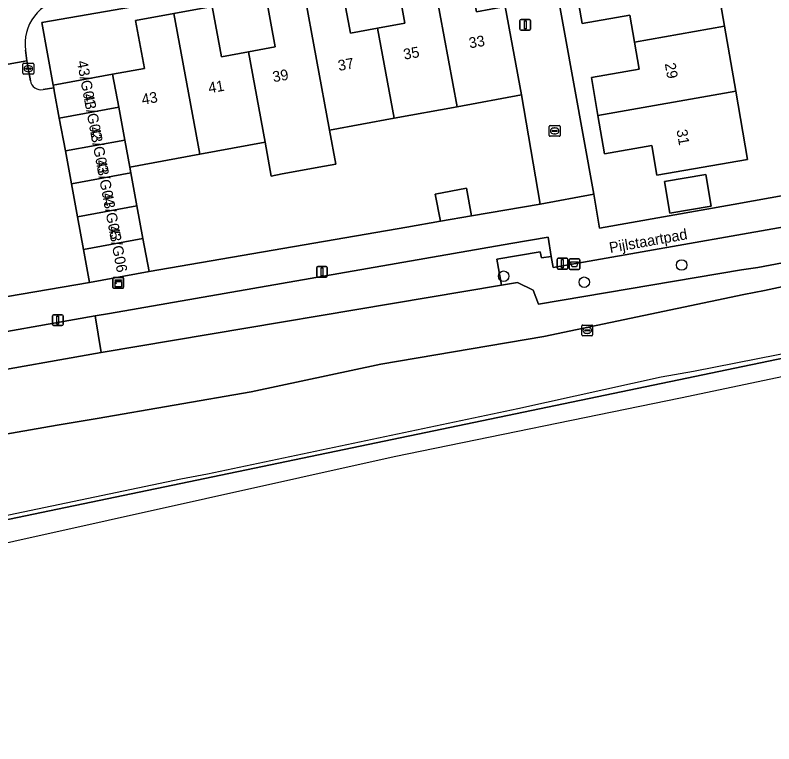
# Model space of a CAD drawing. Extents: x 162879 to 165540, y 384011 to 385181.
# Drawn here: x 164363.4 to 164434.1, y 384230.8 to 384298.7 of the extents above; entities that cross this region are included whole.
import ezdxf

# ---------------------------------------------------------------- set-up
doc = ezdxf.new("R2010")
doc.units = 0
for name, color, linetype in [('IMGEO_Afvalbak', 7, 'Continuous'), ('IMGEO_Boom', 7, 'Continuous'), ('IMGEO_Erf', 7, 'Continuous'), ('IMGEO_Geluidsscherm', 7, 'Continuous'), ('IMGEO_Groenvoorziening', 7, 'Continuous'), ('IMGEO_Hek', 7, 'Continuous'), ('IMGEO_Kast', 7, 'Continuous'), ('IMGEO_Kolk', 7, 'Continuous'), ('IMGEO_Lichtmast', 7, 'Continuous'), ('IMGEO_Muur', 7, 'Continuous'), ('IMGEO_Openbare_ruimte_label', 7, 'Continuous'), ('IMGEO_Pand', 7, 'Continuous'), ('IMGEO_Pand_nummerreeks', 7, 'Continuous'), ('IMGEO_Rijbaan_lokaal_open', 7, 'Continuous'), ('IMGEO_Rioolput', 7, 'Continuous'), ('IMGEO_Spoorbaan_halfverhard', 7, 'Continuous'), ('IMGEO_Voetpad_open', 7, 'Continuous')]:
    doc.layers.add(name, color=color, linetype=linetype)

msp = doc.modelspace()

# ---------------------------------------------------------------- linework, layer by layer
at = {"layer": 'IMGEO_Afvalbak'}
for p, q in [((164415.008, 384275.095), (164415.008, 384275.895)), ((164415.008, 384275.895), (164415.008, 384275.095)), ((164415.108, 384275.995), (164415.898, 384275.995)), ((164415.898, 384275.995), (164415.108, 384275.995)), ((164415.998, 384275.895), (164415.998, 384275.095)), ((164415.998, 384275.095), (164415.998, 384275.895)), ((164415.898, 384274.995), (164415.108, 384274.995)), ((164415.108, 384274.995), (164415.898, 384274.995))]:
    msp.add_line(p, q, dxfattribs=at)
msp.add_lwpolyline([(164415.151, 384275.709), (164415.855, 384275.709), (164415.706, 384275.239), (164415.3, 384275.239), (164415.151, 384275.709)], dxfattribs=at)
for centre, start, end in [((164415.108, 384275.895), 90, 180), ((164415.108, 384275.895), 90, 180), ((164415.898, 384275.895), 0, 90), ((164415.898, 384275.895), 360, 90), ((164415.108, 384275.095), 180, 270), ((164415.108, 384275.095), 180, 270), ((164415.898, 384275.095), 270, 0), ((164415.898, 384275.095), 270, 0)]:
    msp.add_arc(centre, 0.1, start, end, dxfattribs=at)
at = {"layer": 'IMGEO_Boom'}
for centre in [(164425.487, 384275.424), (164408.914, 384274.384), (164416.42, 384273.824)]:
    msp.add_circle(centre, 0.489, dxfattribs=at)
at = {"layer": 'IMGEO_Erf'}
for points in [[(164433.76, 384324.997), (164410.382, 384320.946), (164413.637, 384302.275), (164417.296, 384282.019), (164417.846, 384278.843), (164430.273, 384281.063), (164440.954, 384282.971), (164440.48, 384285.76), (164439.24, 384293.058), (164436.835, 384292.641), (164436.538, 384294.354), (164438.948, 384294.771), (164436.393, 384309.805)], [(164398.87, 384302.612), (164402.18, 384303.222), (164405.491, 384303.832), (164406.382, 384298.997), (164409.066, 384299.492), (164408.129, 384305.35), (164365.905, 384298.004), (164366.979, 384292.173), (164372.506, 384293.191), (164375.472, 384293.738), (164374.652, 384298.186), (164378.212, 384298.843), (164381.776, 384299.5), (164382.639, 384294.818), (164385.148, 384295.281), (164387.656, 384295.743), (164386.774, 384300.527), (164390.265, 384301.17), (164393.757, 384301.814), (164394.641, 384297.019), (164397.17, 384297.485), (164399.698, 384297.951)], [(164410.581, 384291.275), (164404.586, 384290.17), (164398.718, 384289.088), (164392.697, 384287.978), (164393.279, 384284.821), (164392.227, 384284.627), (164388.298, 384283.903), (164387.256, 384283.711), (164386.698, 384286.872), (164380.625, 384285.753), (164374.101, 384284.55), (164374.202, 384284.004), (164374.766, 384280.941), (164375.331, 384277.878), (164375.896, 384274.815), (164399.901, 384278.956), (164403.019, 384279.494), (164402.551, 384282.031), (164405.457, 384282.566), (164405.931, 384279.996), (164412.318, 384281.098)], [(164428.236, 384280.904), (164424.389, 384280.256), (164423.891, 384283.214), (164427.738, 384283.862)]]:
    msp.add_lwpolyline(points, close=True, dxfattribs=at)
msp.add_lwpolyline([(164428.414, 384303.751), (164429.469, 384297.664), (164430.517, 384291.617), (164431.619, 384285.256), (164423.175, 384283.793), (164422.698, 384286.549), (164418.312, 384285.789), (164417.697, 384289.34), (164417.081, 384292.892), (164421.535, 384293.664), (164421.099, 384296.178), (164420.664, 384298.689), (164416.224, 384297.92), (164415.607, 384301.478)], dxfattribs=at)
at = {"layer": 'IMGEO_Geluidsscherm'}
msp.add_lwpolyline([(164676.85, 384317.503), (164663.933, 384314.802), (164648.266, 384311.595), (164636.969, 384309.223), (164597.183, 384300.976), (164565.574, 384294.368), (164548.747, 384290.97), (164534.634, 384287.879), (164524.441, 384285.774), (164509.439, 384282.631), (164506.722, 384282.083), (164492.433, 384279.293), (164482.587, 384277.14), (164470.079, 384274.477), (164466.147, 384273.624), (164450.636, 384270.401), (164434.466, 384267.046), (164426.586, 384265.503), (164423.587, 384264.967), (164410.248, 384262.029), (164381.356, 384255.946), (164378.846, 384255.471), (164286.152, 384236.059)], dxfattribs=at)
at = {"layer": 'IMGEO_Groenvoorziening'}
for points in [[(164275.766, 384234.945), (164276.237, 384233.569), (164279.904, 384234.412), (164283.523, 384235.158), (164285.806, 384235.656), (164298.742, 384238.478), (164308.907, 384240.511), (164444.165, 384268.675), (164487.306, 384277.828), (164570.841, 384295.099)], [(164444.217, 384277.406), (164432.573, 384275.206), (164431.046, 384274.979), (164412.171, 384271.782), (164411.664, 384273.084), (164410.216, 384273.782), (164408.706, 384273.531), (164371.45, 384267.278), (164359.532, 384265.161), (164358.499, 384264.978), (164354.911, 384264.392), (164355.011, 384263.622), (164331.775, 384259.327), (164332.753, 384254.442), (164367.352, 384260.503), (164371.077, 384261.125), (164385.399, 384263.612), (164397.49, 384266.196), (164412.669, 384268.778), (164431.26, 384272.662), (164431.272, 384272.664), (164433.193, 384273.044), (164448.321, 384276.269)], [(164448.321, 384276.269), (164433.193, 384273.044), (164431.272, 384272.664), (164431.26, 384272.662), (164412.669, 384268.778), (164397.49, 384266.196), (164385.399, 384263.612), (164371.077, 384261.125), (164367.352, 384260.503), (164332.753, 384254.442), (164333.391, 384251.229), (164332.291, 384250.966), (164331.608, 384254.221), (164308.265, 384249.94), (164308.753, 384246.272), (164306.778, 384245.994), (164298.825, 384244.409), (164297.191, 384244.242), (164295.55, 384244.131), (164274.277, 384245.855), (164270.872, 384246.664), (164271.625, 384245.117)]]:
    msp.add_lwpolyline(points, dxfattribs=at)
for points in [[(164445.33, 384280.116), (164445.405, 384280.3), (164444.54, 384283.41), (164443.825, 384283.283), (164443.588, 384283.241), (164442.523, 384281.909), (164442.797, 384280.357), (164413.509, 384275.201), (164413.347, 384276.23), (164412.43, 384276.1), (164412.309, 384276.652), (164408.269, 384275.972), (164408.706, 384273.531), (164410.216, 384273.782), (164411.664, 384273.084), (164412.171, 384271.782), (164431.046, 384274.979), (164432.573, 384275.206), (164444.217, 384277.406)], [(164408.706, 384273.531), (164408.269, 384275.972), (164412.309, 384276.652), (164412.43, 384276.1), (164413.347, 384276.23), (164413.067, 384278.013), (164409.581, 384277.423), (164372.217, 384270.915), (164370.883, 384270.681), (164371.45, 384267.278)], [(164370.883, 384270.681), (164357.909, 384268.406), (164357.5, 384268.334), (164359.415, 384265.343), (164359.516, 384265.186), (164359.532, 384265.161), (164371.45, 384267.278)]]:
    msp.add_lwpolyline(points, close=True, dxfattribs=at)
at = {"layer": 'IMGEO_Hek'}
msp.add_lwpolyline([(164444.165, 384268.675), (164308.907, 384240.511), (164298.742, 384238.478), (164283.523, 384235.158)], dxfattribs=at)
at = {"layer": 'IMGEO_Kast'}
for p, q in [((164372.535, 384273.339), (164372.535, 384274.18)), ((164372.535, 384274.18), (164372.535, 384273.339)), ((164372.61, 384274.264), (164373.451, 384274.264)), ((164373.451, 384274.264), (164372.61, 384274.264)), ((164373.535, 384274.189), (164373.535, 384273.348)), ((164373.535, 384273.348), (164373.535, 384274.189)), ((164373.46, 384273.264), (164372.619, 384273.264)), ((164372.619, 384273.264), (164373.46, 384273.264))]:
    msp.add_line(p, q, dxfattribs=at)
for points in [[(164372.73, 384274.054), (164373.33, 384274.054), (164373.33, 384273.969), (164372.73, 384273.969), (164372.73, 384274.054)], [(164372.73, 384273.879), (164373.33, 384273.879), (164373.33, 384273.39), (164372.73, 384273.39), (164372.73, 384273.879)]]:
    msp.add_lwpolyline(points, dxfattribs=at)
msp.add_circle((164372.814, 384273.728), 0.0377, dxfattribs=at)
for centre, start, end in [((164372.613, 384274.186), 92.4484, 184.28452), ((164372.613, 384274.186), 92.4484, 184.28452), ((164373.457, 384274.186), 2.4484, 94.28452), ((164373.457, 384274.186), 2.4484, 94.28452), ((164372.613, 384273.342), 182.4484, 274.28452), ((164372.613, 384273.342), 182.4484, 274.28452), ((164373.457, 384273.342), 272.4484, 4.28452), ((164373.457, 384273.342), 272.4484, 4.28452)]:
    msp.add_arc(centre, 0.0779, start, end, dxfattribs=at)
at = {"layer": 'IMGEO_Kolk'}
for p, q in [((164364.16, 384293.283), (164364.16, 384294.135)), ((164364.235, 384294.209), (164365.087, 384294.209)), ((164364.648, 384293.989), (164364.673, 384293.989)), ((164365.161, 384294.135), (164365.161, 384293.283)), ((164365.087, 384293.209), (164364.235, 384293.209)), ((164364.419, 384293.703), (164364.419, 384293.715)), ((164364.857, 384293.666), (164364.459, 384293.666)), ((164364.462, 384293.752), (164364.86, 384293.752)), ((164364.671, 384293.429), (164364.646, 384293.429)), ((164364.903, 384293.715), (164364.903, 384293.703)), ((164413.163, 384287.488), (164413.163, 384288.34)), ((164413.238, 384288.414), (164414.09, 384288.414)), ((164413.651, 384288.194), (164413.676, 384288.194)), ((164414.164, 384288.34), (164414.164, 384287.488)), ((164413.422, 384287.908), (164413.422, 384287.92)), ((164413.86, 384287.871), (164413.462, 384287.871)), ((164413.465, 384287.957), (164413.863, 384287.957)), ((164413.674, 384287.634), (164413.649, 384287.634)), ((164413.906, 384287.92), (164413.906, 384287.908)), ((164414.09, 384287.414), (164413.238, 384287.414))]:
    msp.add_line(p, q, dxfattribs=at)
for points in [[(164364.16, 384293.283), (164364.16, 384294.135)], [(164364.235, 384294.209), (164365.087, 384294.209)], [(164365.161, 384294.135), (164365.161, 384293.283)], [(164365.087, 384293.209), (164364.235, 384293.209)], [(164413.163, 384287.488), (164413.163, 384288.34)], [(164413.238, 384288.414), (164414.09, 384288.414)], [(164414.164, 384288.34), (164414.164, 384287.488)], [(164414.09, 384287.414), (164413.238, 384287.414)]]:
    msp.add_lwpolyline(points, dxfattribs=at)
for centre, radius, start, end in [((164364.237, 384294.133), 0.0765, 91.55205, 178.44795), ((164364.237, 384294.133), 0.0765, 91.55205, 178.44795), ((164365.085, 384294.133), 0.0765, 1.55205, 88.44795), ((164365.085, 384294.133), 0.0765, 1.55205, 88.44795), ((164364.237, 384293.285), 0.0765, 181.55205, 268.44795), ((164364.237, 384293.285), 0.0765, 181.55205, 268.44795), ((164364.459, 384293.712), 0.0403, 85.87752, 175.75265), ((164364.456, 384293.702), 0.0366, 178.93798, 274.71019), ((164364.86, 384293.709), 0.043, 264.86636, 352.45326), ((164364.864, 384293.714), 0.0386, 1.73085, 96.63898), ((164365.085, 384293.285), 0.0765, 271.55205, 358.44795), ((164365.085, 384293.285), 0.0765, 271.55205, 358.44795), ((164413.24, 384288.338), 0.0765, 91.55205, 178.44795), ((164413.24, 384288.338), 0.0765, 91.55205, 178.44795), ((164414.088, 384288.338), 0.0765, 1.55205, 88.44795), ((164414.088, 384288.338), 0.0765, 1.55205, 88.44795), ((164413.24, 384287.49), 0.0765, 181.55205, 268.44795), ((164413.24, 384287.49), 0.0765, 181.55205, 268.44795), ((164413.462, 384287.917), 0.0403, 85.87752, 175.75265), ((164413.459, 384287.907), 0.0366, 178.93798, 274.71019), ((164413.863, 384287.914), 0.043, 264.86636, 352.45326), ((164413.867, 384287.919), 0.0386, 1.73085, 96.63898), ((164414.088, 384287.49), 0.0765, 271.55205, 358.44795), ((164414.088, 384287.49), 0.0765, 271.55205, 358.44795)]:
    msp.add_arc(centre, radius, start, end, dxfattribs=at)
for centre, major_axis, ratio, start_param, end_param in [((164364.647, 384293.709), (-0.387, 0.002), 0.722429, 4.712389, 7.853982), ((164364.672, 384293.709), (-0.39, 0.002), 0.717154, 1.570796, 4.712389), ((164413.65, 384287.914), (-0.387, 0.002), 0.722429, 4.712389, 7.853982), ((164413.675, 384287.914), (-0.39, 0.002), 0.717154, 1.570796, 4.712389)]:
    msp.add_ellipse(centre, major_axis=major_axis, ratio=ratio, start_param=start_param, end_param=end_param, dxfattribs=at)
at = {"layer": 'IMGEO_Lichtmast'}
for p, q in [((164410.434, 384297.4), (164410.434, 384298.2)), ((164410.434, 384298.2), (164410.434, 384297.4)), ((164410.534, 384298.3), (164411.324, 384298.3)), ((164411.324, 384298.3), (164410.534, 384298.3)), ((164411.424, 384298.2), (164411.424, 384297.4)), ((164411.424, 384297.4), (164411.424, 384298.2)), ((164411.324, 384297.3), (164410.534, 384297.3)), ((164410.534, 384297.3), (164411.324, 384297.3)), ((164413.891, 384275.149), (164413.891, 384275.949)), ((164413.891, 384275.949), (164413.891, 384275.149)), ((164413.991, 384276.049), (164414.781, 384276.049)), ((164414.781, 384276.049), (164413.991, 384276.049)), ((164414.881, 384275.949), (164414.881, 384275.149)), ((164414.881, 384275.149), (164414.881, 384275.949)), ((164391.505, 384274.393), (164391.505, 384275.193)), ((164391.505, 384275.193), (164391.505, 384274.393)), ((164391.605, 384275.293), (164392.395, 384275.293)), ((164392.395, 384275.293), (164391.605, 384275.293)), ((164392.495, 384275.193), (164392.495, 384274.393)), ((164392.495, 384274.393), (164392.495, 384275.193)), ((164414.781, 384275.049), (164413.991, 384275.049)), ((164413.991, 384275.049), (164414.781, 384275.049)), ((164392.395, 384274.293), (164391.605, 384274.293)), ((164391.605, 384274.293), (164392.395, 384274.293)), ((164366.899, 384269.876), (164366.899, 384270.676)), ((164366.899, 384270.676), (164366.899, 384269.876)), ((164366.999, 384270.776), (164367.789, 384270.776)), ((164367.789, 384270.776), (164366.999, 384270.776)), ((164367.889, 384270.676), (164367.889, 384269.876)), ((164367.889, 384269.876), (164367.889, 384270.676)), ((164367.789, 384269.776), (164366.999, 384269.776)), ((164366.999, 384269.776), (164367.789, 384269.776))]:
    msp.add_line(p, q, dxfattribs=at)
for points in [[(164410.854, 384298.175), (164411.004, 384298.175), (164411.004, 384297.425), (164410.854, 384297.425), (164410.854, 384298.175)], [(164414.311, 384275.924), (164414.461, 384275.924), (164414.461, 384275.174), (164414.311, 384275.174), (164414.311, 384275.924)], [(164391.925, 384275.168), (164392.075, 384275.168), (164392.075, 384274.418), (164391.925, 384274.418), (164391.925, 384275.168)], [(164367.319, 384270.651), (164367.469, 384270.651), (164367.469, 384269.901), (164367.319, 384269.901), (164367.319, 384270.651)]]:
    msp.add_lwpolyline(points, dxfattribs=at)
for centre, start, end in [((164410.534, 384298.2), 90, 180), ((164410.534, 384298.2), 90, 180), ((164411.324, 384298.2), 0, 90), ((164411.324, 384298.2), 360, 90), ((164410.534, 384297.4), 180, 270), ((164410.534, 384297.4), 180, 270), ((164411.324, 384297.4), 270, 0), ((164411.324, 384297.4), 270, 0), ((164413.991, 384275.949), 90, 180), ((164413.991, 384275.949), 90, 180), ((164414.781, 384275.949), 0, 90), ((164414.781, 384275.949), 360, 90), ((164391.605, 384275.193), 90, 180), ((164391.605, 384275.193), 90, 180), ((164392.395, 384275.193), 0, 90), ((164392.395, 384275.193), 360, 90), ((164413.991, 384275.149), 180, 270), ((164413.991, 384275.149), 180, 270), ((164414.781, 384275.149), 270, 0), ((164414.781, 384275.149), 270, 0), ((164391.605, 384274.393), 180, 270), ((164391.605, 384274.393), 180, 270), ((164392.395, 384274.393), 270, 0), ((164392.395, 384274.393), 270, 0), ((164366.999, 384270.676), 90, 180), ((164366.999, 384270.676), 90, 180), ((164367.789, 384270.676), 0, 90), ((164367.789, 384270.676), 360, 90), ((164366.999, 384269.876), 180, 270), ((164366.999, 384269.876), 180, 270), ((164367.789, 384269.876), 270, 0), ((164367.789, 384269.876), 270, 0)]:
    msp.add_arc(centre, 0.1, start, end, dxfattribs=at)
at = {"layer": 'IMGEO_Muur'}
for points in [[(164410.581, 384291.275), (164412.318, 384281.098)], [(164440.954, 384282.971), (164430.273, 384281.063)], [(164412.318, 384281.098), (164399.901, 384278.956)], [(164399.901, 384278.956), (164375.896, 384274.815)]]:
    msp.add_lwpolyline(points, dxfattribs=at)
at = {"layer": 'IMGEO_Pand'}
for points in [[(164402.18, 384303.222), (164404.586, 384290.17), (164410.581, 384291.275), (164409.066, 384299.492), (164406.382, 384298.997), (164405.491, 384303.832)], [(164429.469, 384297.664), (164428.414, 384303.751), (164415.607, 384301.478), (164416.224, 384297.92), (164420.664, 384298.689), (164421.099, 384296.178)], [(164402.18, 384303.222), (164398.87, 384302.612), (164399.698, 384297.951), (164397.17, 384297.485), (164398.718, 384289.088), (164404.586, 384290.17)], [(164390.265, 384301.17), (164392.697, 384287.978), (164398.718, 384289.088), (164397.17, 384297.485), (164394.641, 384297.019), (164393.757, 384301.814)], [(164387.256, 384283.711), (164388.298, 384283.903), (164392.227, 384284.627), (164393.279, 384284.821), (164392.697, 384287.978), (164390.265, 384301.17), (164386.774, 384300.527), (164387.656, 384295.743), (164385.148, 384295.281), (164386.698, 384286.872)], [(164378.212, 384298.843), (164380.625, 384285.753), (164386.698, 384286.872), (164385.148, 384295.281), (164382.639, 384294.818), (164381.776, 384299.5)], [(164373.071, 384290.129), (164373.636, 384287.067), (164374.101, 384284.55), (164380.625, 384285.753), (164378.212, 384298.843), (164374.652, 384298.186), (164375.472, 384293.738), (164372.506, 384293.191)], [(164429.469, 384297.664), (164421.099, 384296.178), (164421.535, 384293.664), (164417.081, 384292.892), (164417.697, 384289.34), (164430.517, 384291.617)], [(164367.024, 384291.93), (164367.073, 384291.661), (164367.544, 384289.11), (164373.071, 384290.129), (164372.506, 384293.191), (164366.979, 384292.173)], [(164430.517, 384291.617), (164417.697, 384289.34), (164418.312, 384285.789), (164422.698, 384286.549), (164423.175, 384283.793), (164431.619, 384285.256)], [(164373.071, 384290.129), (164367.544, 384289.11), (164368.108, 384286.047), (164373.636, 384287.067)], [(164368.673, 384282.984), (164374.202, 384284.004), (164374.101, 384284.55), (164373.636, 384287.067), (164368.108, 384286.047)], [(164368.673, 384282.984), (164369.238, 384279.922), (164374.766, 384280.941), (164374.202, 384284.004)], [(164424.389, 384280.256), (164428.236, 384280.904), (164427.738, 384283.862), (164423.891, 384283.214)], [(164402.551, 384282.031), (164403.019, 384279.494), (164405.931, 384279.996), (164405.457, 384282.566)], [(164374.766, 384280.941), (164369.238, 384279.922), (164369.802, 384276.859), (164375.331, 384277.878)], [(164369.802, 384276.859), (164370.367, 384273.796), (164375.896, 384274.815), (164375.331, 384277.878)]]:
    msp.add_lwpolyline(points, close=True, dxfattribs=at)
at = {"layer": 'IMGEO_Rijbaan_lokaal_open'}
for points in [[(164358.079, 384295.671), (164358.725, 384294.476), (164358.943, 384293.437), (164364.535, 384294.432), (164364.391, 384295.424)], [(164364.856, 384292.588), (164364.535, 384294.432), (164358.943, 384293.437), (164359.019, 384293.076), (164362.71, 384272.494), (164370.367, 384273.796), (164369.802, 384276.859), (164369.238, 384279.922), (164368.673, 384282.984), (164368.108, 384286.047)], [(164368.108, 384286.047), (164367.544, 384289.11), (164367.073, 384291.661), (164367.024, 384291.93), (164366.037, 384291.76)]]:
    msp.add_lwpolyline(points, dxfattribs=at)
for centre, radius, start, end in [((164368.589, 384296.021), 4.24, 97.03205, 188.09973), ((164365.833, 384292.725), 0.986, 187.97833, 281.95301)]:
    msp.add_arc(centre, radius, start, end, dxfattribs=at)
at = {"layer": 'IMGEO_Rioolput'}
for p, q in [((164416.271, 384269.832), (164417.123, 384269.832)), ((164416.196, 384268.906), (164416.196, 384269.758)), ((164416.455, 384269.326), (164416.455, 384269.338)), ((164416.893, 384269.289), (164416.495, 384269.289)), ((164416.498, 384269.375), (164416.896, 384269.375)), ((164416.684, 384269.612), (164416.709, 384269.612)), ((164416.939, 384269.338), (164416.939, 384269.326)), ((164417.197, 384269.758), (164417.197, 384268.906)), ((164417.123, 384268.832), (164416.271, 384268.832)), ((164416.707, 384269.052), (164416.682, 384269.052))]:
    msp.add_line(p, q, dxfattribs=at)
for points in [[(164416.271, 384269.832), (164417.123, 384269.832)], [(164416.196, 384268.906), (164416.196, 384269.758)], [(164417.197, 384269.758), (164417.197, 384268.906)], [(164417.123, 384268.832), (164416.271, 384268.832)]]:
    msp.add_lwpolyline(points, dxfattribs=at)
for centre, radius, start, end in [((164416.273, 384269.756), 0.0765, 91.55205, 178.44795), ((164416.273, 384269.756), 0.0765, 91.55205, 178.44795), ((164417.121, 384269.756), 0.0765, 1.55205, 88.44795), ((164417.121, 384269.756), 0.0765, 1.55205, 88.44795), ((164416.495, 384269.335), 0.0403, 85.87752, 175.75265), ((164416.492, 384269.325), 0.0366, 178.93798, 274.71019), ((164416.896, 384269.332), 0.043, 264.86636, 352.45326), ((164416.9, 384269.337), 0.0386, 1.73085, 96.63898), ((164416.273, 384268.908), 0.0765, 181.55205, 268.44795), ((164416.273, 384268.908), 0.0765, 181.55205, 268.44795), ((164417.121, 384268.908), 0.0765, 271.55205, 358.44795), ((164417.121, 384268.908), 0.0765, 271.55205, 358.44795)]:
    msp.add_arc(centre, radius, start, end, dxfattribs=at)
for centre, major_axis, ratio, start_param, end_param in [((164416.683, 384269.332), (-0.387, 0.002), 0.722429, 4.712389, 7.853982), ((164416.708, 384269.332), (-0.39, 0.002), 0.717154, 1.570796, 4.712389)]:
    msp.add_ellipse(centre, major_axis=major_axis, ratio=ratio, start_param=start_param, end_param=end_param, dxfattribs=at)
at = {"layer": 'IMGEO_Spoorbaan_halfverhard'}
msp.add_lwpolyline([(164444.165, 384268.675), (164308.907, 384240.511), (164298.742, 384238.478), (164285.806, 384235.656), (164283.523, 384235.158), (164279.904, 384234.412), (164276.237, 384233.569), (164277.054, 384231.181), (164276.906, 384231.149), (164276.936, 384231.049), (164276.989, 384230.826), (164277.705, 384230.978), (164277.733, 384230.845), (164286.218, 384232.529), (164297.697, 384235.085), (164297.487, 384236.082), (164301.32, 384236.865), (164301.524, 384235.937), (164398.718, 384257.575), (164425.392, 384263.049), (164536.705, 384286.506)], dxfattribs=at)
at = {"layer": 'IMGEO_Voetpad_open'}
for points in [[(164366.037, 384291.76), (164367.024, 384291.93), (164366.979, 384292.173), (164365.905, 384298.004), (164408.129, 384305.35), (164409.066, 384299.492), (164410.581, 384291.275), (164412.318, 384281.098), (164417.296, 384282.019), (164413.637, 384302.275), (164410.382, 384320.946), (164410.18, 384322.105), (164404.558, 384354.356), (164405.58, 384354.553), (164405.399, 384355.616), (164400.073, 384386.92)], [(164364.391, 384295.424), (164364.535, 384294.432), (164364.856, 384292.588)], [(164440.954, 384282.971), (164430.273, 384281.063), (164417.846, 384278.843), (164417.296, 384282.019), (164412.318, 384281.098), (164405.931, 384279.996), (164403.019, 384279.494), (164399.901, 384278.956), (164375.896, 384274.815), (164370.367, 384273.796), (164362.71, 384272.494), (164358.244, 384271.696)], [(164409.581, 384277.423), (164413.067, 384278.013), (164413.347, 384276.23), (164413.509, 384275.201), (164442.797, 384280.357)], [(164279.706, 384256.863), (164300.487, 384260.439), (164302.113, 384260.729), (164302.642, 384257.713), (164304.926, 384258.095), (164306.991, 384258.44), (164308.547, 384258.7), (164327.238, 384262.163), (164329.87, 384262.607), (164331.078, 384262.811), (164354.364, 384266.743), (164354.177, 384267.752), (164357.5, 384268.334), (164357.909, 384268.406), (164370.883, 384270.681), (164372.217, 384270.915), (164409.581, 384277.423)]]:
    msp.add_lwpolyline(points, dxfattribs=at)
for centre, radius, start, end in [((164368.589, 384296.021), 4.24, 97.03205, 188.09973), ((164365.833, 384292.725), 0.986, 187.97833, 281.95301)]:
    msp.add_arc(centre, radius, start, end, dxfattribs=at)

# ---------------------------------------------------------------- texts
at = {"layer": 'IMGEO_Openbare_ruimte_label'}
msp.add_text('Pijlstaartpad', height=1, rotation=10.2536, dxfattribs=at).set_placement((164418.838, 384276.532))
at = {"layer": 'IMGEO_Pand_nummerreeks'}
for s, rotation, p in [('33', 9.77798, (164405.762, 384295.594)), ('35', 9.77798, (164399.669, 384294.544)), ('37', 9.77798, (164393.575, 384293.494)), ('43/G01', 280.76703, (164369.173, 384294.378)), ('29', 279.94887, (164423.911, 384294.181)), ('39', 9.77798, (164387.482, 384292.444)), ('41', 9.77798, (164381.501, 384291.413)), ('43/G02', 280.76703, (164369.759, 384291.297)), ('43', 9.77798, (164375.296, 384290.344)), ('43/G03', 280.76703, (164370.345, 384288.216)), ('31', 279.94887, (164425, 384287.977)), ('43/G04', 280.76703, (164370.931, 384285.135)), ('43/G05', 280.76703, (164371.517, 384282.054)), ('43/G06', 280.76703, (164372.103, 384278.974))]:
    msp.add_text(s, height=1, rotation=rotation, dxfattribs=at).set_placement(p)

doc.saveas('drawing.dxf')
